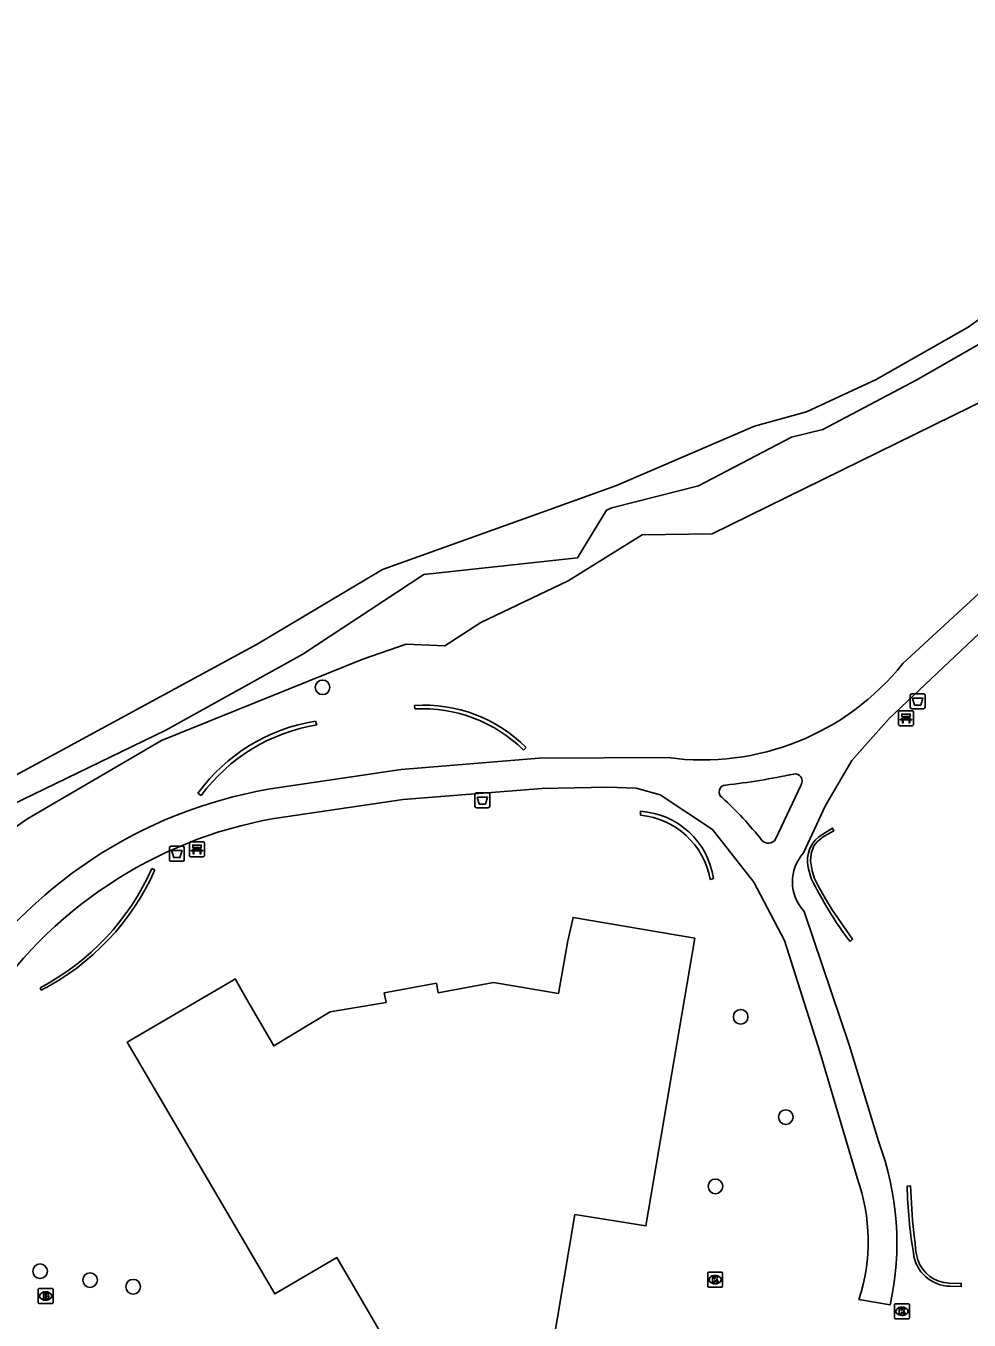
# Model space of a CAD drawing. Extents: x 161258 to 161838, y 380836 to 381727.
# Drawn here: x 161321.7 to 161384.7, y 380964 to 381050.4 of the extents above; entities that cross this region are included whole.
import ezdxf

# ---------------------------------------------------------------- set-up
doc = ezdxf.new("R2010")
doc.units = 0
for name, color, linetype in [('IMGEO_Afvalbak', 7, 'Continuous'), ('IMGEO_Bank', 7, 'Continuous'), ('IMGEO_Boom', 7, 'Continuous'), ('IMGEO_Brandkraan', 7, 'Continuous'), ('IMGEO_Groenvoorziening', 7, 'Continuous'), ('IMGEO_Kolk', 7, 'Continuous'), ('IMGEO_Muur', 7, 'Continuous'), ('IMGEO_Pand', 7, 'Continuous'), ('IMGEO_Voetpad_gesloten', 7, 'Continuous'), ('IMGEO_Waterloop', 7, 'Continuous')]:
    doc.layers.add(name, color=color, linetype=linetype)

msp = doc.modelspace()

# ---------------------------------------------------------------- linework, layer by layer
at = {"layer": 'IMGEO_Afvalbak'}
for p, q in [((161380.795, 381004.892), (161380.795, 381005.692)), ((161380.795, 381005.692), (161380.795, 381004.892)), ((161380.895, 381005.792), (161381.685, 381005.792)), ((161381.685, 381005.792), (161380.895, 381005.792)), ((161381.785, 381005.692), (161381.785, 381004.892)), ((161381.785, 381004.892), (161381.785, 381005.692)), ((161381.685, 381004.792), (161380.895, 381004.792)), ((161380.895, 381004.792), (161381.685, 381004.792)), ((161351.706, 380998.28), (161351.706, 380999.08)), ((161351.706, 380999.08), (161351.706, 380998.28)), ((161351.806, 380999.18), (161352.596, 380999.18)), ((161352.596, 380999.18), (161351.806, 380999.18)), ((161352.696, 380999.08), (161352.696, 380998.28)), ((161352.696, 380998.28), (161352.696, 380999.08)), ((161352.596, 380998.18), (161351.806, 380998.18)), ((161351.806, 380998.18), (161352.596, 380998.18)), ((161331.297, 380994.706), (161331.297, 380995.506)), ((161331.297, 380995.506), (161331.297, 380994.706)), ((161331.397, 380995.606), (161332.187, 380995.606)), ((161332.187, 380995.606), (161331.397, 380995.606)), ((161332.287, 380995.506), (161332.287, 380994.706)), ((161332.287, 380994.706), (161332.287, 380995.506)), ((161332.187, 380994.606), (161331.397, 380994.606)), ((161331.397, 380994.606), (161332.187, 380994.606))]:
    msp.add_line(p, q, dxfattribs=at)
for points in [[(161380.938, 381005.506), (161381.642, 381005.506), (161381.493, 381005.036), (161381.087, 381005.036), (161380.938, 381005.506)], [(161351.849, 380998.894), (161352.553, 380998.894), (161352.404, 380998.424), (161351.998, 380998.424), (161351.849, 380998.894)], [(161331.44, 380995.32), (161332.144, 380995.32), (161331.995, 380994.85), (161331.589, 380994.85), (161331.44, 380995.32)]]:
    msp.add_lwpolyline(points, dxfattribs=at)
for centre, start, end in [((161380.895, 381005.692), 90, 180), ((161380.895, 381005.692), 90, 180), ((161381.685, 381005.692), 0, 90), ((161381.685, 381005.692), 360, 90), ((161380.895, 381004.892), 180, 270), ((161380.895, 381004.892), 180, 270), ((161381.685, 381004.892), 270, 0), ((161381.685, 381004.892), 270, 0), ((161351.806, 380999.08), 90, 180), ((161351.806, 380999.08), 90, 180), ((161352.596, 380999.08), 0, 90), ((161352.596, 380999.08), 360, 90), ((161351.806, 380998.28), 180, 270), ((161351.806, 380998.28), 180, 270), ((161352.596, 380998.28), 270, 0), ((161352.596, 380998.28), 270, 0), ((161331.397, 380995.506), 90, 180), ((161331.397, 380995.506), 90, 180), ((161332.187, 380995.506), 0, 90), ((161332.187, 380995.506), 360, 90), ((161331.397, 380994.706), 180, 270), ((161331.397, 380994.706), 180, 270), ((161332.187, 380994.706), 270, 0), ((161332.187, 380994.706), 270, 0)]:
    msp.add_arc(centre, 0.1, start, end, dxfattribs=at)
at = {"layer": 'IMGEO_Bank'}
for p, q in [((161380.013, 381003.733), (161380.013, 381004.574)), ((161380.013, 381004.574), (161380.013, 381003.733)), ((161380.088, 381004.658), (161380.929, 381004.658)), ((161380.929, 381004.658), (161380.088, 381004.658)), ((161380.322, 381004.164), (161380.322, 381004.27)), ((161380.366, 381004.27), (161380.366, 381004.164)), ((161380.654, 381004.276), (161380.372, 381004.276)), ((161380.372, 381004.158), (161380.654, 381004.158)), ((161380.66, 381004.164), (161380.66, 381004.27)), ((161380.704, 381004.27), (161380.704, 381004.164)), ((161381.013, 381004.583), (161381.013, 381003.742)), ((161381.013, 381003.742), (161381.013, 381004.583)), ((161380.938, 381003.658), (161380.097, 381003.658)), ((161380.097, 381003.658), (161380.938, 381003.658)), ((161380.71, 381004.056), (161380.317, 381004.056)), ((161332.636, 380994.986), (161332.636, 380995.827)), ((161332.636, 380995.827), (161332.636, 380994.986)), ((161332.711, 380995.911), (161333.552, 380995.911)), ((161333.552, 380995.911), (161332.711, 380995.911)), ((161332.945, 380995.417), (161332.945, 380995.523)), ((161332.989, 380995.523), (161332.989, 380995.417)), ((161333.277, 380995.529), (161332.995, 380995.529)), ((161333.283, 380995.417), (161333.283, 380995.523)), ((161333.327, 380995.523), (161333.327, 380995.417)), ((161333.636, 380995.836), (161333.636, 380994.995)), ((161333.636, 380994.995), (161333.636, 380995.836)), ((161333.561, 380994.911), (161332.72, 380994.911)), ((161332.72, 380994.911), (161333.561, 380994.911)), ((161333.333, 380995.309), (161332.94, 380995.309)), ((161332.995, 380995.411), (161333.277, 380995.411))]:
    msp.add_line(p, q, dxfattribs=at)
for points in [[(161380.26, 381004.056), (161380.118, 381004.056), (161380.23, 381004.158), (161380.316, 381004.158)], [(161380.316, 381004.276), (161380.23, 381004.276), (161380.23, 381004.437), (161380.793, 381004.437), (161380.793, 381004.276), (161380.71, 381004.276)], [(161380.71, 381004.158), (161380.793, 381004.158), (161380.905, 381004.056), (161380.766, 381004.056)], [(161380.31, 381004.049), (161380.31, 381003.842), (161380.267, 381003.842), (161380.267, 381004.049)], [(161380.76, 381004.049), (161380.76, 381003.842), (161380.716, 381003.842), (161380.716, 381004.049)], [(161332.939, 380995.529), (161332.853, 380995.529), (161332.853, 380995.69), (161333.416, 380995.69), (161333.416, 380995.529), (161333.333, 380995.529)], [(161332.883, 380995.309), (161332.741, 380995.309), (161332.853, 380995.411), (161332.939, 380995.411)], [(161332.933, 380995.302), (161332.933, 380995.095), (161332.89, 380995.095), (161332.89, 380995.302)], [(161333.333, 380995.411), (161333.416, 380995.411), (161333.528, 380995.309), (161333.389, 380995.309)], [(161333.383, 380995.302), (161333.383, 380995.095), (161333.339, 380995.095), (161333.339, 380995.302)]]:
    msp.add_lwpolyline(points, dxfattribs=at)
for centre, radius, start, end in [((161380.091, 381004.58), 0.0779, 92.4484, 184.28452), ((161380.091, 381004.58), 0.0779, 92.4484, 184.28452), ((161380.315, 381004.269), 0.00671, 2.89567, 87.10433), ((161380.315, 381004.165), 0.00671, 272.89567, 357.10433), ((161380.372, 381004.269), 0.00671, 92.89567, 177.10433), ((161380.372, 381004.165), 0.00671, 182.89567, 267.10433), ((161380.654, 381004.269), 0.00671, 2.89567, 87.10433), ((161380.654, 381004.165), 0.00671, 272.89567, 357.10433), ((161380.711, 381004.269), 0.00671, 92.89567, 177.10433), ((161380.711, 381004.165), 0.00671, 182.89567, 267.10433), ((161380.935, 381004.58), 0.0779, 2.4484, 94.28452), ((161380.935, 381004.58), 0.0779, 2.4484, 94.28452), ((161380.091, 381003.736), 0.0779, 182.4484, 274.28452), ((161380.091, 381003.736), 0.0779, 182.4484, 274.28452), ((161380.26, 381004.049), 0.00671, 2.89567, 87.10433), ((161380.317, 381004.049), 0.00671, 92.89567, 177.10433), ((161380.709, 381004.049), 0.00671, 2.89567, 87.10433), ((161380.766, 381004.049), 0.00671, 92.89567, 177.10433), ((161380.935, 381003.736), 0.0779, 272.4484, 4.28452), ((161380.935, 381003.736), 0.0779, 272.4484, 4.28452), ((161332.714, 380995.833), 0.0779, 92.4484, 184.28452), ((161332.714, 380995.833), 0.0779, 92.4484, 184.28452), ((161332.938, 380995.522), 0.00671, 2.89567, 87.10433), ((161332.995, 380995.522), 0.00671, 92.89567, 177.10433), ((161333.277, 380995.522), 0.00671, 2.89567, 87.10433), ((161333.334, 380995.522), 0.00671, 92.89567, 177.10433), ((161333.558, 380995.833), 0.0779, 2.4484, 94.28452), ((161333.558, 380995.833), 0.0779, 2.4484, 94.28452), ((161332.714, 380994.989), 0.0779, 182.4484, 274.28452), ((161332.714, 380994.989), 0.0779, 182.4484, 274.28452), ((161332.883, 380995.302), 0.00671, 2.89567, 87.10433), ((161332.94, 380995.302), 0.00671, 92.89567, 177.10433), ((161332.938, 380995.418), 0.00671, 272.89567, 357.10433), ((161332.995, 380995.418), 0.00671, 182.89567, 267.10433), ((161333.277, 380995.418), 0.00671, 272.89567, 357.10433), ((161333.334, 380995.418), 0.00671, 182.89567, 267.10433), ((161333.332, 380995.302), 0.00671, 2.89567, 87.10433), ((161333.389, 380995.302), 0.00671, 92.89567, 177.10433), ((161333.558, 380994.989), 0.0779, 272.4484, 4.28452), ((161333.558, 380994.989), 0.0779, 272.4484, 4.28452)]:
    msp.add_arc(centre, radius, start, end, dxfattribs=at)
at = {"layer": 'IMGEO_Boom'}
for centre in [(161341.525, 381006.221), (161369.463, 380984.22), (161372.48, 380977.524), (161367.777, 380972.899), (161322.653, 380967.231), (161325.993, 380966.638), (161328.872, 380966.198)]:
    msp.add_circle(centre, 0.489, dxfattribs=at)
at = {"layer": 'IMGEO_Brandkraan'}
for p, q in [((161322.599, 380966.078), (161323.451, 380966.078)), ((161322.524, 380965.152), (161322.524, 380966.004)), ((161323.035, 380965.298), (161323.01, 380965.298)), ((161323.012, 380965.858), (161323.037, 380965.858)), ((161323.525, 380966.004), (161323.525, 380965.152)), ((161323.451, 380965.078), (161322.599, 380965.078))]:
    msp.add_line(p, q, dxfattribs=at)
for points in [[(161322.599, 380966.078), (161323.451, 380966.078)], [(161322.524, 380965.152), (161322.524, 380966.004)], [(161322.872, 380965.778), (161322.872, 380965.378), (161323.085, 380965.378)], [(161323.103, 380965.778), (161322.872, 380965.778)], [(161323.051, 380965.697), (161322.997, 380965.697), (161322.997, 380965.621)], [(161322.997, 380965.621), (161323.05, 380965.621)], [(161323.059, 380965.545), (161322.997, 380965.545), (161322.997, 380965.464)], [(161322.997, 380965.464), (161323.059, 380965.464)], [(161323.525, 380966.004), (161323.525, 380965.152)], [(161323.451, 380965.078), (161322.599, 380965.078)]]:
    msp.add_lwpolyline(points, dxfattribs=at)
for centre, radius, start, end in [((161322.601, 380966.002), 0.0765, 91.55205, 178.44795), ((161322.601, 380966.002), 0.0765, 91.55205, 178.44795), ((161323.449, 380966.002), 0.0765, 1.55205, 88.44795), ((161323.449, 380966.002), 0.0765, 1.55205, 88.44795), ((161323.052, 380965.659), 0.0379, 267.82845, 90.93552), ((161323.06, 380965.504), 0.0404, 269.87594, 90.50774), ((161323.091, 380965.629), 0.251, 268.66757, 293.53466), ((161323.107, 380965.633), 0.145, 59.4692, 91.53667), ((161323.132, 380965.68), 0.0922, 285.51372, 58.15012), ((161323.137, 380965.488), 0.105, 301.31148, 78.98903), ((161322.601, 380965.154), 0.0765, 181.55205, 268.44795), ((161322.601, 380965.154), 0.0765, 181.55205, 268.44795), ((161323.449, 380965.154), 0.0765, 271.55205, 358.44795), ((161323.449, 380965.154), 0.0765, 271.55205, 358.44795)]:
    msp.add_arc(centre, radius, start, end, dxfattribs=at)
for centre, major_axis, ratio, start_param, end_param in [((161323.011, 380965.578), (-0.387, 0.002), 0.722429, 4.712389, 7.853982), ((161323.036, 380965.578), (-0.39, 0.002), 0.717154, 1.570796, 4.712389)]:
    msp.add_ellipse(centre, major_axis=major_axis, ratio=ratio, start_param=start_param, end_param=end_param, dxfattribs=at)
at = {"layer": 'IMGEO_Groenvoorziening'}
for points in [[(161422.818, 381045.269), (161406.893, 381037.78), (161396.153, 381029.208), (161391.02, 381027.971), (161367.555, 381016.475), (161362.886, 381016.414), (161357.937, 381013.329), (161352.1, 381010.549), (161349.705, 381008.993), (161347.106, 381009.1), (161344.208, 381008.103), (161335.769, 381004.687), (161330.775, 381002.665), (161321.771, 380997.427), (161317.855, 380994.634)], [(161318.387, 380997.226), (161320.036, 380998.025), (161331.058, 381003.35), (161340.212, 381008.429), (161348.295, 381013.75), (161358.563, 381014.878), (161360.497, 381018.049), (161360.861, 381018.209), (161366.642, 381019.684), (161372.867, 381022.923), (161374.943, 381023.439), (161381.233, 381026.758), (161389.821, 381031.682), (161398.76, 381037.314), (161413.617, 381041.747), (161420.083, 381044.375), (161422.818, 381045.269)]]:
    msp.add_lwpolyline(points, dxfattribs=at)
at = {"layer": 'IMGEO_Kolk'}
for p, q in [((161367.258, 380966.245), (161367.258, 380967.097)), ((161367.333, 380967.171), (161368.185, 380967.171)), ((161367.746, 380966.951), (161367.771, 380966.951)), ((161368.259, 380967.097), (161368.259, 380966.245)), ((161368.185, 380966.171), (161367.333, 380966.171)), ((161367.769, 380966.391), (161367.744, 380966.391)), ((161379.741, 380964.131), (161379.741, 380964.983)), ((161379.816, 380965.057), (161380.668, 380965.057)), ((161380.229, 380964.837), (161380.254, 380964.837)), ((161380.742, 380964.983), (161380.742, 380964.131)), ((161380.668, 380964.057), (161379.816, 380964.057)), ((161380.252, 380964.277), (161380.227, 380964.277))]:
    msp.add_line(p, q, dxfattribs=at)
for points in [[(161367.258, 380966.245), (161367.258, 380967.097)], [(161367.333, 380967.171), (161368.185, 380967.171)], [(161368.259, 380967.097), (161368.259, 380966.245)], [(161368.185, 380966.171), (161367.333, 380966.171)], [(161367.579, 380966.871), (161367.702, 380966.871), (161367.702, 380966.72), (161367.832, 380966.871), (161367.996, 380966.871), (161367.85, 380966.72), (161368.003, 380966.471), (161367.851, 380966.471), (161367.766, 380966.635), (161367.702, 380966.568), (161367.702, 380966.471), (161367.579, 380966.471), (161367.579, 380966.871)], [(161379.741, 380964.131), (161379.741, 380964.983)], [(161379.816, 380965.057), (161380.668, 380965.057)], [(161380.062, 380964.757), (161380.185, 380964.757), (161380.185, 380964.606), (161380.315, 380964.757), (161380.479, 380964.757), (161380.333, 380964.606), (161380.486, 380964.357), (161380.334, 380964.357), (161380.249, 380964.521), (161380.185, 380964.454), (161380.185, 380964.357), (161380.062, 380964.357), (161380.062, 380964.757)], [(161380.742, 380964.983), (161380.742, 380964.131)], [(161380.668, 380964.057), (161379.816, 380964.057)]]:
    msp.add_lwpolyline(points, dxfattribs=at)
for centre, start, end in [((161367.335, 380967.095), 91.55205, 178.44795), ((161367.335, 380967.095), 91.55205, 178.44795), ((161368.183, 380967.095), 1.55205, 88.44795), ((161368.183, 380967.095), 1.55205, 88.44795), ((161367.335, 380966.247), 181.55205, 268.44795), ((161367.335, 380966.247), 181.55205, 268.44795), ((161368.183, 380966.247), 271.55205, 358.44795), ((161368.183, 380966.247), 271.55205, 358.44795), ((161379.818, 380964.981), 91.55205, 178.44795), ((161379.818, 380964.981), 91.55205, 178.44795), ((161380.666, 380964.981), 1.55205, 88.44795), ((161380.666, 380964.981), 1.55205, 88.44795), ((161379.818, 380964.133), 181.55205, 268.44795), ((161379.818, 380964.133), 181.55205, 268.44795), ((161380.666, 380964.133), 271.55205, 358.44795), ((161380.666, 380964.133), 271.55205, 358.44795)]:
    msp.add_arc(centre, 0.0765, start, end, dxfattribs=at)
for centre, major_axis, ratio, start_param, end_param in [((161367.745, 380966.671), (-0.387, 0.002), 0.722429, 4.712389, 7.853982), ((161367.77, 380966.671), (-0.39, 0.002), 0.717154, 1.570796, 4.712389), ((161380.228, 380964.557), (-0.387, 0.002), 0.722429, 4.712389, 7.853982), ((161380.253, 380964.557), (-0.39, 0.002), 0.717154, 1.570796, 4.712389)]:
    msp.add_ellipse(centre, major_axis=major_axis, ratio=ratio, start_param=start_param, end_param=end_param, dxfattribs=at)
at = {"layer": 'IMGEO_Muur'}
for points in [[(161347.696, 381004.778), (161347.693, 381004.813), (161347.674, 381005.017)], [(161341.055, 381003.955), (161341.142, 381003.709)], [(161355.124, 381002.198), (161354.956, 381002.027)], [(161333.409, 380998.991), (161333.361, 380999.022), (161333.2, 380999.15)], [(161362.772, 380997.689), (161362.77, 380997.942)], [(161374.949, 380996.419), (161375.6, 380996.827), (161375.691, 380996.643), (161375.092, 380996.295)], [(161375.092, 380996.295), (161374.916, 380996.193), (161374.568, 380995.906), (161374.353, 380995.63), (161374.169, 380995.128), (161374.128, 380994.637), (161374.251, 380993.961), (161374.405, 380993.46), (161374.63, 380993.009), (161375.131, 380992.108), (161375.582, 380991.361), (161376.944, 380989.4), (161376.774, 380989.239)], [(161330.128, 380994.129), (161330.323, 380994.027)], [(161374.178, 380993.46), (161373.981, 380994.188)], [(161367.641, 380993.449), (161367.425, 380993.387)], [(161322.728, 380985.99), (161322.653, 380986.155)], [(161380.592, 380972.918), (161380.801, 380972.943), (161380.872, 380971.777), (161380.913, 380971.019), (161380.954, 380970.63), (161381.046, 380969.606), (161381.118, 380969.105), (161381.151, 380968.754), (161381.177, 380968.567), (161381.207, 380968.352), (161381.223, 380968.26), (161381.295, 380967.986)], [(161383.393, 380966.433), (161384.204, 380966.416), (161384.198, 380966.205), (161383.468, 380966.231)]]:
    msp.add_lwpolyline(points, dxfattribs=at)
for centre, radius, start, end in [((161348.296, 380995.406), 9.631, 44.84586, 93.70193), ((161348.203, 380995.161), 9.63, 45.47509, 93.01895), ((161342.896, 380992.123), 11.974, 98.8426, 144.06667), ((161343.049, 380991.887), 11.975, 99.16386, 143.61192), ((161362.458, 380992.717), 5.234, 8.04015, 86.58309), ((161362.271, 380992.479), 5.234, 9.98759, 84.50164), ((161375.96, 380994.655), 2.033, 119.80755, 193.28174), ((161314.893, 381000.92), 16.68, 297.72437, 335.97563), ((161315.085, 381000.82), 16.684, 297.26646, 335.9728), ((161397.154, 381004.682), 25.57, 206.0317, 217.153), ((161409.861, 380973.379), 29.273, 180.90253, 189.68988), ((161383.477, 380968.716), 2.485, 186.09078, 269.80122), ((161383.497, 380968.767), 2.336, 199.52284, 267.45734)]:
    msp.add_arc(centre, radius, start, end, dxfattribs=at)
at = {"layer": 'IMGEO_Pand'}
msp.add_lwpolyline([(161347.092, 380960.254), (161342.486, 380968.146), (161338.328, 380965.719), (161328.473, 380982.529), (161335.603, 380986.694), (161335.695, 380986.748), (161336.477, 380985.37), (161338.269, 380982.278), (161342.036, 380984.551), (161345.77, 380985.166), (161345.651, 380985.825), (161349.144, 380986.458), (161349.259, 380985.829), (161352.945, 380986.501), (161357.302, 380985.781), (161357.909, 380989.283), (161358.271, 380990.856), (161366.396, 380989.464), (161363.13, 380970.26), (161358.389, 380971.012), (161356.062, 380957.266)], dxfattribs=at)
at = {"layer": 'IMGEO_Voetpad_gesloten'}
for points in [[(161411.263, 381020.167), (161401.511, 381020.03), (161393.477, 381017.6), (161386.226, 381013.275), (161380.292, 381007.807)], [(161373.67, 380995.174), (161375.123, 380998.337), (161376.883, 381001.346), (161379.395, 381004.14), (161386.603, 381010.958), (161393.3, 381015.327), (161400.64, 381017.794), (161410.171, 381018.062)], [(161364.616, 381001.527), (161356.001, 381001.487), (161346.782, 381000.741), (161337.891, 380999.414)], [(161338.285, 380997.463), (161346.908, 380998.724), (161356.175, 380999.47), (161360.563, 380999.545), (161362.473, 380999.479), (161364.078, 380999.035), (161367.588, 380996.732), (161370.332, 380993.215), (161372.393, 380989.307), (161374.761, 380981.878), (161377.237, 380973.462)], [(161373.496, 380999.721), (161371.801, 380996.076)], [(161378.664, 380975.909), (161376.729, 380982.276), (161373.703, 380991.258)], [(161377.368, 380965.34), (161379.448, 380964.985)]]:
    msp.add_lwpolyline(points, dxfattribs=at)
for centre, radius, start, end in [((161366.906, 381018.517), 17.144, 262.32517, 321.33813), ((161363.782, 381043.351), 43.901, 276.10716, 282.13613), ((161373.1, 380999.971), 0.468, 327.70759, 100.85615), ((161343.249, 380968.798), 31.081, 99.92593, 146.96479), ((161368.483, 380999.239), 0.461, 93.73443, 236.37736), ((161351.267, 380980.412), 25.057, 38.4675, 47.39944), ((161343.413, 380968.578), 29.337, 100.06601, 147.07372), ((161371.312, 380996.413), 0.594, 224.15619, 325.46437), ((161375.804, 380993.234), 2.884, 137.72522, 223.24042), ((161360.833, 380969.139), 19.073, 347.41985, 20.79015), ((161365.507, 380969.211), 12.477, 341.92618, 19.92191)]:
    msp.add_arc(centre, radius, start, end, dxfattribs=at)
at = {"layer": 'IMGEO_Waterloop'}
msp.add_lwpolyline([(161292.23, 380981.855), (161291.655, 380982.475), (161290.662, 380983.53), (161291.577, 380987.248), (161295.458, 380990.438), (161318.171, 380998.816), (161337.147, 381009.104), (161345.532, 381014.085), (161356.148, 381017.902), (161361.16, 381019.704), (161370.392, 381023.649), (161373.865, 381024.613), (161378.515, 381026.777), (161384.666, 381030.281), (161387.277, 381032.148), (161399.568, 381040.25), (161405.746, 381043.704), (161411.607, 381046.382), (161418.177, 381049.05), (161422.901, 381050.388)], dxfattribs=at)

doc.saveas('drawing.dxf')
